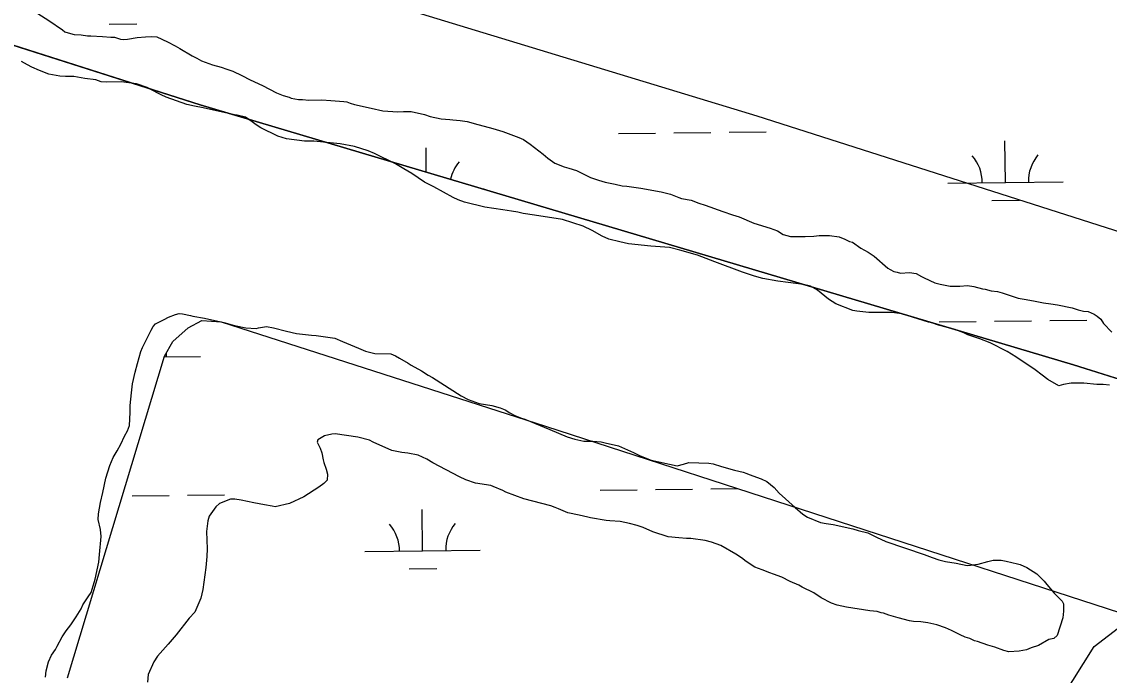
# Model space of a CAD drawing. Extents: x 3694830 to 3732949, y 415201 to 440970.
# Drawn here: x 3700143 to 3701086, y 431943 to 432509 of the extents above; entities that cross this region are included whole.
import ezdxf

# ---------------------------------------------------------------- set-up
doc = ezdxf.new("R2010")
doc.units = 0
for name, color, linetype in [('V-SITE-VEGE', 7, 'Continuous'), ('V-TOPO-SHOR', 7, 'Continuous'), ('V-WETL-SWMP', 7, 'Continuous')]:
    doc.layers.add(name, color=color, linetype=linetype)

msp = doc.modelspace()

# ---------------------------------------------------------------- linework, layer by layer
at = {"layer": 'V-SITE-VEGE'}
for points in [[(3700139.96, 432521.64), (3700149.41, 432519.9), (3700156.16, 432516.5), (3700160.2, 432514.11), (3700166.61, 432510.03), (3700178.4, 432501.87), (3700180.42, 432500.17), (3700183.46, 432499.15), (3700188.52, 432497.77), (3700194.6, 432497.41), (3700200.01, 432496.71), (3700203.05, 432496.69), (3700213.18, 432495.98), (3700220.28, 432495.61), (3700223.66, 432495.59), (3700228.72, 432493.88), (3700231.42, 432493.53), (3700234.81, 432493.86), (3700243.26, 432495.17)], [(3700243.26, 432495.17), (3700250.36, 432495.82), (3700255.77, 432496.13), (3700260.16, 432495.78), (3700269.6, 432491.34), (3700276.01, 432487.93), (3700280.05, 432485.55), (3700290.84, 432479.42), (3700294.89, 432477.38), (3700298.93, 432474.99), (3700308.38, 432471.58), (3700316.15, 432469.52), (3700320.87, 432467.8), (3700326.27, 432466.09), (3700334.03, 432462.34), (3700341.11, 432458.59), (3700351.9, 432453.48), (3700364.04, 432447.34), (3700369.78, 432444.95), (3700374.84, 432443.58), (3700376.86, 432442.56), (3700382.94, 432441.52), (3700386.66, 432441.5), (3700392.06, 432440.8), (3700403.22, 432441.09), (3700410.99, 432440.72), (3700422.47, 432439.66), (3700424.84, 432439.31), (3700427.88, 432438.28), (3700431.59, 432437.25), (3700446.1, 432433.81), (3700456.24, 432431.74), (3700469.07, 432430.67), (3700474.14, 432430.99), (3700480.9, 432430.96), (3700492.38, 432428.54), (3700497.11, 432426.84), (3700506.9, 432424.76), (3700514.33, 432424.06), (3700517.03, 432423.71), (3700523.12, 432423.34), (3700529.19, 432422.3), (3700538.65, 432419.9), (3700548.44, 432417.15), (3700551.48, 432416.46), (3700560.25, 432413.72), (3700574.08, 432408.59), (3700578.13, 432406.89), (3700583.86, 432402.81), (3700595.31, 432393.97), (3700599.35, 432390.58), (3700605.42, 432386.16), (3700613.52, 432383.08), (3700617.57, 432382.05), (3700623.98, 432379.99), (3700636.12, 432373.86), (3700643.21, 432371.46), (3700648.94, 432369.75), (3700657.72, 432368.02), (3700663.8, 432366.64), (3700667.85, 432366.29), (3700680.01, 432364.55), (3700697.57, 432361.43), (3700705.68, 432359.37), (3700712.76, 432356.63), (3700715.12, 432355.61), (3700723.56, 432354.22), (3700730.31, 432351.49), (3700735.71, 432349.78), (3700750.9, 432344.3), (3700759.33, 432341.56), (3700765.07, 432339.85), (3700777.89, 432334.39), (3700792.06, 432329.93), (3700798.48, 432327.54), (3700803.19, 432324.48), (3700809.61, 432322.76), (3700822.45, 432322.71), (3700829.89, 432323.01), (3700834.62, 432323.67), (3700843.41, 432323.63), (3700851.85, 432322.58), (3700856.91, 432320.53), (3700860.96, 432318.48), (3700863.32, 432317.8), (3700870.73, 432312.7), (3700877.14, 432309.29), (3700882.2, 432305.55), (3700893.98, 432295.36), (3700896, 432294), (3700899.38, 432292.3), (3700902.08, 432291.95), (3700905.11, 432290.92), (3700912.89, 432291.57), (3700918.63, 432290.53), (3700923.35, 432288.14), (3700925.71, 432286.78), (3700934.82, 432282.68), (3700939.54, 432281.31), (3700947.99, 432279.59), (3700956.43, 432279.55)], [(3700573.13, 432343.71), (3700567.73, 432344.75), (3700560.3, 432345.79), (3700544.76, 432348.22), (3700526.87, 432352.36), (3700521.47, 432354.41), (3700517.08, 432356.45), (3700500.56, 432365.65), (3700492.47, 432369.74), (3700481.35, 432377.22), (3700474.27, 432381.31), (3700467.19, 432385.73), (3700448.98, 432394.6), (3700443.58, 432396.98), (3700431.77, 432400.75), (3700419.28, 432403.17), (3700410.49, 432403.89), (3700396.31, 432405.3), (3700388.2, 432405.33), (3700372.66, 432407.43), (3700365.23, 432409.82), (3700350.39, 432416.98), (3700346.35, 432419.37), (3700342.98, 432422.09), (3700337.25, 432426.17), (3700329.83, 432427.89), (3700327.46, 432428.24), (3700300.45, 432434.1), (3700293.02, 432435.82), (3700286.27, 432437.2), (3700268.38, 432443.36), (3700264, 432445.4), (3700261.64, 432446.77), (3700251.86, 432451.88), (3700242.75, 432454.96), (3700236, 432456), (3700229.24, 432456.71), (3700216.73, 432456.42), (3700212, 432456.78), (3700207.28, 432458.49), (3700197.82, 432459.54), (3700188.36, 432461.27), (3700180.93, 432461.3), (3700176.2, 432461.66), (3700166.74, 432463.39), (3700158.65, 432466.47), (3700151.9, 432469.54), (3700148.19, 432471.58), (3700142.8, 432474.31)], [(3701086.18, 432193.83), (3701080.77, 432194.53), (3701075.37, 432194.55), (3701063.88, 432195.62), (3701053.07, 432195.67), (3701046.3, 432194.34), (3701042.24, 432193.35), (3701032.8, 432198.79), (3701027.75, 432202.53), (3701021.69, 432207.29), (3701005.18, 432218.51), (3700997.42, 432222.94), (3700982.92, 432230.44), (3700973.81, 432234.19), (3700963.35, 432237.62), (3700959.98, 432239.32), (3700957.62, 432240.01), (3700954.58, 432241.37), (3700952.56, 432242.05), (3700938.04, 432245.84), (3700932.3, 432247.89), (3700929.27, 432248.58), (3700906.31, 432255.77), (3700897.53, 432256.82), (3700877.59, 432256.91), (3700867.12, 432257.97), (3700863.75, 432258.66), (3700848.9, 432264.47), (3700842.5, 432268.55), (3700833.07, 432276.36), (3700827, 432279.77), (3700820.92, 432281.14), (3700807.75, 432282.89), (3700798.63, 432283.94), (3700785.8, 432286.36), (3700778.37, 432288.42), (3700767.91, 432291.85), (3700743.95, 432300.74), (3700729.11, 432306.55), (3700713.58, 432311), (3700704.8, 432313.07), (3700688.58, 432314.49), (3700669.33, 432316.26), (3700661.56, 432317.99), (3700652.11, 432320.39), (3700646.38, 432323.12), (3700637.61, 432327.89), (3700629.86, 432331.64), (3700611.97, 432337.46), (3700587.65, 432341.28), (3700577.86, 432342.68), (3700573.13, 432343.71)], [(3700956.43, 432279.55), (3700963.19, 432280.2), (3700968.6, 432279.5), (3700976.02, 432277.44), (3700978.39, 432277.09), (3700983.79, 432275.72), (3700989.2, 432275.02), (3700993.25, 432273.99), (3700996.62, 432272.62), (3701007.08, 432269.2), (3701012.15, 432268.5), (3701020.25, 432267.11), (3701029.03, 432265.39), (3701035.45, 432264.34), (3701041.19, 432263.64), (3701054.02, 432260.89), (3701059.08, 432259.17), (3701063.81, 432258.14), (3701067.87, 432257.79), (3701072.92, 432255.4), (3701075.62, 432253.7), (3701078.65, 432250.98), (3701081, 432247.25), (3701088.41, 432239.79)], [(3700163.84, 431940.93), (3700164.2, 431946.33), (3700166.26, 431954.1), (3700168.99, 431959.83), (3700172.39, 431964.89), (3700173.75, 431967.59), (3700178.18, 431975.68), (3700181.58, 431981.07), (3700185.66, 431986.12), (3700190.42, 431993.2), (3700194.5, 431999.94), (3700196.21, 432003.65), (3700200.63, 432010.39), (3700203.35, 432014.1), (3700204.04, 432017.14), (3700206.78, 432025.91), (3700209.89, 432040.43), (3700210.59, 432047.18), (3700212.01, 432062.73), (3700211.36, 432068.81), (3700209.37, 432077.61), (3700209.73, 432082.34), (3700211.46, 432092.13), (3700213.52, 432100.91), (3700215.94, 432113.4), (3700219.37, 432124.2), (3700222.44, 432131.28), (3700225.85, 432137.01), (3700228.91, 432142.75), (3700232.32, 432149.83), (3700234.7, 432154.21), (3700236.41, 432158.94), (3700237.14, 432170.08), (3700237.16, 432176.17), (3700238.23, 432187.32), (3700239.27, 432195.09), (3700241.34, 432205.21), (3700243.4, 432212.64), (3700246.49, 432223.11), (3700247.85, 432226.48), (3700255.35, 432241.65), (3700257.06, 432244.69), (3700259.1, 432247.04), (3700262.48, 432248.72), (3700266.55, 432250.73), (3700270.27, 432252.74), (3700276.37, 432255.08), (3700279.75, 432256.08), (3700282.45, 432255.73), (3700289.54, 432254.35), (3700291.57, 432253.67), (3700301.7, 432251.93), (3700318.24, 432248.15), (3700327.7, 432245.74), (3700337.49, 432243.67), (3700346.27, 432242.96), (3700348.3, 432243.62), (3700355.4, 432244.61), (3700361.48, 432243.57), (3700372.62, 432240.82), (3700381.4, 432238.75), (3700394.23, 432237.34), (3700398.29, 432236.99), (3700414.5, 432234.55), (3700421.25, 432231.82), (3700435.08, 432226.02), (3700441.15, 432223.29), (3700449.25, 432221.23), (3700463.11, 432221.17), (3700467.16, 432219.46), (3700470.53, 432217.42), (3700478.28, 432212.99), (3700480.64, 432211.29), (3700489.74, 432206.18), (3700495.47, 432202.44), (3700499.18, 432200.4), (3700524.12, 432184.74), (3700530.19, 432181.34), (3700539.64, 432177.92), (3700550.78, 432176.18), (3700557.87, 432174.12), (3700562.26, 432172.41), (3700566.3, 432170.03), (3700570.69, 432167.65), (3700576.42, 432165.26), (3700579.46, 432164.57), (3700601.05, 432155.35), (3700615.89, 432149.2), (3700622.65, 432147.15), (3700630.41, 432145.42), (3700638.19, 432145.39), (3700645.62, 432144.68), (3700648.99, 432143.99)], [(3700741.22, 432057.76), (3700735.82, 432059.14), (3700723.32, 432060.88), (3700719.61, 432060.89), (3700712.85, 432061.6), (3700703.73, 432062.32), (3700690.23, 432066.76), (3700681.8, 432070.52), (3700676.74, 432072.23), (3700669.98, 432073.95), (3700661.88, 432075.67), (3700653.1, 432076.39), (3700649.72, 432076.74), (3700636.21, 432078.82), (3700633.85, 432079.51), (3700626.42, 432081.23), (3700616.63, 432083.3), (3700608.53, 432086.71), (3700605.5, 432087.74), (3700601.78, 432089.45), (3700578.49, 432095.29), (3700562.97, 432101.1), (3700560.27, 432102.47), (3700551.84, 432106.22), (3700549.81, 432106.9), (3700536.64, 432108.99), (3700528.21, 432111.73), (3700522.81, 432114.46), (3700499.54, 432126.72), (3700494.49, 432129.79), (3700486.73, 432133.2), (3700477.95, 432134.92), (3700472.54, 432135.62), (3700464.1, 432137.35), (3700447.91, 432144.52), (3700444.54, 432146.22), (3700434.41, 432148.97), (3700414.82, 432151.75), (3700412.12, 432151.43), (3700405.69, 432150.1), (3700399.93, 432146.41), (3700399.25, 432144.39), (3700401.93, 432139.3), (3700403.26, 432135.24), (3700404.59, 432129.15), (3700404.92, 432126.78), (3700406.92, 432121.03), (3700408.25, 432116.64), (3700407.89, 432111.57), (3700405.18, 432108.54), (3700400.77, 432105.51), (3700387.56, 432097.12), (3700375.36, 432091.43), (3700362.84, 432088.44), (3700360.14, 432089.13), (3700353.73, 432090.17), (3700344.27, 432091.9), (3700333.47, 432094.31), (3700327.73, 432095.01), (3700324.01, 432095.03), (3700314.53, 432091.35), (3700311.48, 432088.32), (3700305.7, 432080.24), (3700304.33, 432076.19), (3700303.27, 432067.07), (3700303.89, 432052.19), (3700303.52, 432045.43), (3700302.8, 432035.98), (3700300.02, 432016.73), (3700298.3, 432009.3), (3700293.18, 431997.15), (3700288.42, 431992.1), (3700276.87, 431977.62), (3700270.08, 431969.54), (3700260.91, 431959.1), (3700257.51, 431954.05), (3700252.73, 431943.25), (3700252.02, 431936.5)], [(3700648.99, 432143.99), (3700660.47, 432141.24), (3700673.63, 432135.44), (3700679.36, 432132.71), (3700688.81, 432128.95), (3700711.43, 432124.13), (3700716.84, 432125.45), (3700721.58, 432126.78), (3700738.81, 432126.38), (3700742.53, 432125.68), (3700749.95, 432123.28), (3700761.09, 432120.19), (3700768.52, 432118.47), (3700771.89, 432117.45), (3700773.92, 432116.42), (3700784.38, 432112.66), (3700789.1, 432110.28), (3700795.5, 432105.18), (3700799.87, 432100.43), (3700813.67, 432087.87), (3700820.41, 432082.09), (3700824.45, 432079.37), (3700835.58, 432074.93), (3700840.65, 432073.9), (3700846.73, 432073.19), (3700863.61, 432069.4), (3700868.34, 432068.03), (3700876.78, 432065.97), (3700884.2, 432062.22), (3700892.29, 432058.47), (3700925.7, 432047.17), (3700932.45, 432044.44), (3700938.18, 432042.39), (3700943.93, 432041.01), (3700953.38, 432039.62), (3700962.83, 432037.55), (3700965.88, 432037.88), (3700972.3, 432038.86), (3700980.76, 432041.19), (3700985.5, 432042.18), (3700992.25, 432042.16), (3700996.65, 432041.46), (3701006.44, 432039.05), (3701008.8, 432038.37), (3701014.54, 432035.98), (3701023.3, 432030.53), (3701029.7, 432024.09), (3701032.05, 432021.03), (3701038.43, 432013.57), (3701045.16, 432006.78), (3701046.51, 432004.41), (3701046.48, 431997.99), (3701045.78, 431992.25), (3701040.98, 431977.06), (3701037.93, 431974.37), (3701033.53, 431973.38), (3701024.72, 431968.34), (3701018.29, 431966.34), (3701014.23, 431964.67), (3701007.81, 431963.35), (3700999.01, 431962.71), (3700994.63, 431964.08), (3700986.87, 431966.81), (3700980.79, 431968.53), (3700971.68, 431971.61), (3700969.32, 431972.3), (3700965.27, 431974.34), (3700961.22, 431975.37), (3700956.83, 431977.42), (3700949.41, 431981.17), (3700944.02, 431983.55), (3700936.6, 431986.29), (3700928.83, 431988.02), (3700922.75, 431988.72), (3700916.33, 431989.08), (3700912.95, 431989.77), (3700903.16, 431992.18), (3700899.11, 431993.55), (3700895.06, 431994.58), (3700890.34, 431996.29), (3700888.31, 431996.64), (3700884.93, 431997.66), (3700878.52, 431998.37), (3700858.25, 432001.5), (3700850.15, 432003.22), (3700845.09, 432004.93), (3700836.32, 432009.7), (3700829.92, 432013.78), (3700819.8, 432018.9), (3700816.77, 432020.6), (3700809.34, 432023.67), (3700802.26, 432027.42), (3700794.84, 432030.16), (3700791.8, 432031.18), (3700785.06, 432033.92), (3700778.65, 432036.31), (3700771.23, 432041.07), (3700767.19, 432044.13), (3700762.13, 432047.53), (3700749.32, 432055.02), (3700741.22, 432057.76)]]:
    msp.add_lwpolyline(points, dxfattribs=at)
at = {"layer": 'V-TOPO-SHOR'}
for p, q in [((3700297.8, 432436.97), (3699617.99, 432653.43)), ((3701054.98, 432211.53), (3700297.8, 432436.97)), ((3700274.16, 432231.71), (3700287.41, 432243.5)), ((3700287.41, 432243.5), (3700299.28, 432249.82)), ((3700299.28, 432249.82), (3700316.12, 432248.84)), ((3700316.12, 432248.84), (3700597.14, 432158.39)), ((3700266.82, 432218.99), (3700274.16, 432231.71)), ((3700182.76, 431940.23), (3700266.82, 432218.99)), ((3701657.05, 432022.72), (3701054.98, 432211.53)), ((3700597.14, 432158.39), (3701106.41, 431993.2))]:
    msp.add_line(p, q, dxfattribs=at)
for points in [[(3699611.45, 432782.8), (3700780.5, 432427.41), (3701921.49, 432062.67), (3702145.95, 431978.5), (3702183.35, 431959.8), (3702270.4, 431945.76)], [(3701002.13, 431741.48), (3701006.37, 431828.67), (3701006.37, 431862), (3701028.59, 431895.33), (3701045.25, 431923.1), (3701073.02, 431967.53), (3701106.41, 431993.2)]]:
    msp.add_lwpolyline(points, dxfattribs=at)
at = {"layer": 'V-WETL-SWMP'}
for p, q in [((3700218.93, 432506.74), (3700242.92, 432507.03)), ((3700660.59, 432412), (3700692.59, 432412.38)), ((3700708.58, 432412.57), (3700740.58, 432412.96)), ((3700756.58, 432413.15), (3700788.58, 432413.53)), ((3700995.96, 432369.57), (3700995.53, 432405.57)), ((3700493.91, 432378.58), (3700493.66, 432399.58)), ((3700542.36, 432364.16), (3700544.09, 432364.18)), ((3700945.97, 432368.97), (3701045.96, 432370.16)), ((3700984.15, 432354), (3701008.14, 432354.28)), ((3701034.55, 432249.95), (3701066.54, 432250.33)), ((3700274.16, 432231.71), (3700287.41, 432243.5)), ((3700287.41, 432243.5), (3700299.28, 432249.82)), ((3700299.28, 432249.82), (3700316.12, 432248.84)), ((3700316.12, 432248.84), (3700597.14, 432158.39)), ((3700938.55, 432248.8), (3700970.55, 432249.19)), ((3700986.55, 432249.38), (3701018.55, 432249.76)), ((3700266.82, 432218.99), (3700274.16, 432231.71)), ((3700182.76, 431940.23), (3700266.82, 432218.99)), ((3700266.64, 432218.42), (3700298.22, 432218.79)), ((3700597.14, 432158.39), (3701106.41, 431993.2)), ((3700644.69, 432102.85), (3700676.69, 432103.23)), ((3700692.69, 432103.42), (3700724.69, 432103.8)), ((3700740.68, 432103.99), (3700764, 432104.27)), ((3700238.81, 432098), (3700270.81, 432098.39)), ((3700286.81, 432098.58), (3700318.81, 432098.96)), ((3700490.72, 432050.26), (3700490.29, 432086.26)), ((3700440.72, 432049.67), (3700540.71, 432050.86)), ((3700478.9, 432034.69), (3700502.9, 432034.98))]:
    msp.add_line(p, q, dxfattribs=at)
msp.add_lwpolyline([(3706544.95, 438889.38), (3698844.69, 438797.54), (3698912.73, 432876.82), (3699617.99, 432653.43), (3700297.8, 432436.97), (3701054.98, 432211.53), (3701657.05, 432022.72)], dxfattribs=at)
for centre, start, end in [((3700940.72, 432369.38), 359.91153, 41.45519), ((3701051.2, 432370.7), 139.91153, 181.45518), ((3700549.32, 432364.72), 139.91153, 167.52352), ((3700303.46, 432219.33), 176.42765, 181.45518), ((3700435.47, 432050.08), 359.91153, 41.45519), ((3700545.95, 432051.4), 139.91153, 181.45518)]:
    msp.add_arc(centre, 35.25, start, end, dxfattribs=at)

doc.saveas('drawing.dxf')
